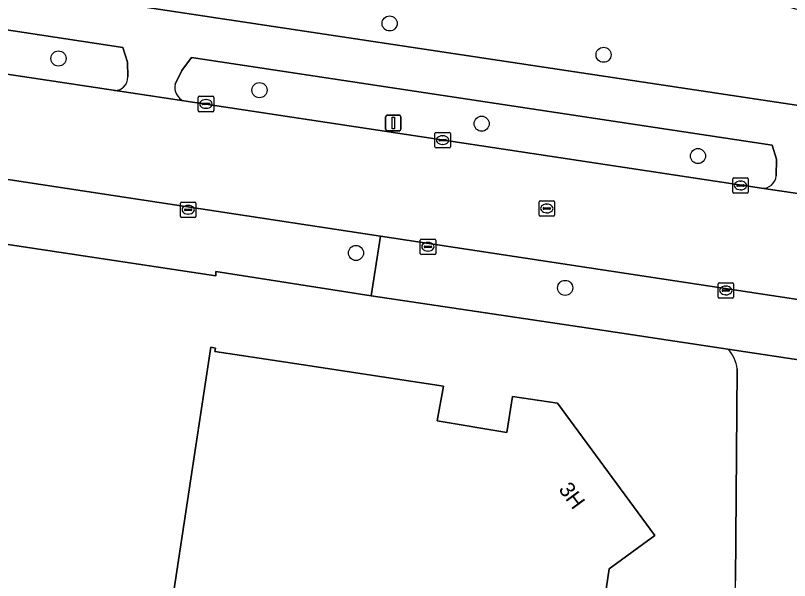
# Model space of a CAD drawing. Extents: x 163008 to 163854, y 382777 to 383982.
# Drawn here: x 163482.5 to 163532.6, y 382955 to 382991.6 of the extents above; entities that cross this region are included whole.
import ezdxf

# ---------------------------------------------------------------- set-up
doc = ezdxf.new("R2010")
doc.units = 0
for name, color, linetype in [('IMGEO_Berm_groen', 7, 'Continuous'), ('IMGEO_Boom', 7, 'Continuous'), ('IMGEO_Erf', 7, 'Continuous'), ('IMGEO_Fietspad_gesloten', 7, 'Continuous'), ('IMGEO_Groenvoorziening', 7, 'Continuous'), ('IMGEO_Kolk', 7, 'Continuous'), ('IMGEO_Lichtmast', 7, 'Continuous'), ('IMGEO_Muur', 7, 'Continuous'), ('IMGEO_Pand', 7, 'Continuous'), ('IMGEO_Pand_nummerreeks', 7, 'Continuous'), ('IMGEO_Rijbaan_lokaal_gesloten', 7, 'Continuous'), ('IMGEO_Rijbaan_lokaal_open', 7, 'Continuous'), ('IMGEO_Rioolput', 7, 'Continuous'), ('IMGEO_Voetpad_open', 7, 'Continuous')]:
    doc.layers.add(name, color=color, linetype=linetype)

msp = doc.modelspace()

# ---------------------------------------------------------------- linework, layer by layer
at = {"layer": 'IMGEO_Berm_groen'}
for points in [[(163489.468, 382989.524), (163415.977, 383000.7), (163414.901, 382999.838), (163414.341, 382999.01)], [(163415.02, 382997.894), (163488.831, 382986.752)], [(163489.787, 382987.615), (163489.768, 382988.576), (163489.468, 382989.524)], [(163493.909, 382988.876), (163493.274, 382988.036), (163492.85, 382987.139)], [(163531.718, 382981.221), (163531.744, 382982.294), (163531.459, 382983.202), (163493.909, 382988.876)], [(163493.409, 382986.066), (163530.764, 382980.419)]]:
    msp.add_lwpolyline(points, dxfattribs=at)
for centre, radius, start, end in [((163488.95, 382987.581), 0.838, 261.8221, 2.3243), ((163493.758, 382986.93), 0.932, 167.0512, 247.9851), ((163530.85, 382981.285), 0.871, 264.3507, 355.7548)]:
    msp.add_arc(centre, radius, start, end, dxfattribs=at)
at = {"layer": 'IMGEO_Boom'}
for centre in [(163506.717, 382991.076), (163520.556, 382989.049), (163485.298, 382988.808), (163498.299, 382986.76), (163512.67, 382984.59), (163526.661, 382982.498), (163504.542, 382976.231), (163518.072, 382973.971)]:
    msp.add_circle(centre, 0.489, dxfattribs=at)
at = {"layer": 'IMGEO_Erf'}
for points in [[(163528.59, 382970.003), (163520.158, 382971.27), (163505.535, 382973.466), (163495.471, 382975.027), (163495.486, 382974.762), (163480.305, 382977.026), (163438.054, 382983.442), (163437.535, 382983.552), (163437.517, 382983.673), (163429.788, 382984.796), (163428.242, 382985.302), (163423.358, 382986.004), (163415.703, 382987.189), (163411.357, 382987.861), (163338.968, 382998.653)], [(163492.101, 382949.958), (163494.406, 382965.186), (163495.154, 382970.129), (163495.45, 382970.082), (163495.414, 382969.858), (163500, 382969.162), (163510.194, 382967.614), (163509.783, 382965.369), (163514.306, 382964.626), (163514.664, 382966.942), (163517.576, 382966.506), (163523.871, 382957.967), (163520.921, 382955.792), (163519.476, 382946.042)], [(163529.099, 382955.046), (163529.189, 382968.733)]]:
    msp.add_lwpolyline(points, dxfattribs=at)
for centre, radius, start, end in [((163527.253, 382968.596), 1.941, 4.0493, 46.4529), ((163525.916, 382955.013), 3.183, 341.6892, 0.5935)]:
    msp.add_arc(centre, radius, start, end, dxfattribs=at)
at = {"layer": 'IMGEO_Fietspad_gesloten'}
for points in [[(163617.09, 382973.246), (163586.506, 382977.714), (163544.618, 382984.04), (163541.477, 382984.514), (163486.6, 382992.801), (163428.914, 383001.629), (163426.083, 383002.018), (163341.665, 383014.986), (163340.004, 383015.426), (163335.408, 383017.05), (163332.11, 383018.101), (163328.736, 383018.876), (163327.116, 383019.173), (163322.281, 383020.078), (163261.942, 383031.619), (163259.432, 383032.112), (163254.513, 383033.076), (163252.6, 383033.489), (163238.283, 383036.725), (163237.872, 383034.497), (163244.23, 383033.069)], [(163414.341, 382999.01), (163414.901, 382999.838), (163415.977, 383000.7), (163489.468, 382989.524), (163489.768, 382988.576), (163489.787, 382987.615)], [(163492.85, 382987.139), (163493.274, 382988.036), (163493.909, 382988.876), (163531.459, 382983.202), (163531.744, 382982.294), (163531.718, 382981.221)], [(163488.831, 382986.752), (163493.409, 382986.066)], [(163530.764, 382980.419), (163535.444, 382979.722)]]:
    msp.add_lwpolyline(points, dxfattribs=at)
for centre, radius, start, end in [((163488.95, 382987.581), 0.838, 261.8221, 2.3243), ((163493.758, 382986.93), 0.932, 167.0512, 247.9851), ((163530.85, 382981.285), 0.871, 264.3507, 355.7548)]:
    msp.add_arc(centre, radius, start, end, dxfattribs=at)
at = {"layer": 'IMGEO_Groenvoorziening'}
msp.add_lwpolyline([(163486.6, 382992.801), (163541.477, 382984.514), (163539.22, 382990.257), (163504.403, 383000.04), (163431.74, 383020.75), (163429.737, 383007.354), (163428.914, 383001.629)], close=True, dxfattribs=at)
at = {"layer": 'IMGEO_Kolk'}
for p, q in [((163494.413, 382986.366), (163495.265, 382986.366)), ((163494.338, 382985.44), (163494.338, 382986.292)), ((163494.597, 382985.86), (163494.597, 382985.872)), ((163495.035, 382985.823), (163494.637, 382985.823)), ((163494.64, 382985.909), (163495.038, 382985.909)), ((163494.826, 382986.146), (163494.851, 382986.146)), ((163495.081, 382985.872), (163495.081, 382985.86)), ((163495.339, 382986.292), (163495.339, 382985.44)), ((163495.265, 382985.366), (163494.413, 382985.366)), ((163494.849, 382985.586), (163494.824, 382985.586)), ((163509.647, 382983.101), (163509.647, 382983.953)), ((163509.722, 382984.027), (163510.574, 382984.027)), ((163510.135, 382983.807), (163510.16, 382983.807)), ((163510.648, 382983.953), (163510.648, 382983.101)), ((163509.906, 382983.521), (163509.906, 382983.533)), ((163510.344, 382983.484), (163509.946, 382983.484)), ((163509.949, 382983.57), (163510.347, 382983.57)), ((163510.39, 382983.533), (163510.39, 382983.521)), ((163510.574, 382983.027), (163509.722, 382983.027)), ((163510.158, 382983.247), (163510.133, 382983.247)), ((163528.912, 382980.168), (163528.912, 382981.02)), ((163528.987, 382981.094), (163529.839, 382981.094)), ((163529.4, 382980.874), (163529.425, 382980.874)), ((163529.913, 382981.02), (163529.913, 382980.168)), ((163529.171, 382980.588), (163529.171, 382980.6)), ((163529.609, 382980.551), (163529.211, 382980.551)), ((163529.214, 382980.637), (163529.612, 382980.637)), ((163529.423, 382980.314), (163529.398, 382980.314)), ((163529.655, 382980.6), (163529.655, 382980.588)), ((163529.839, 382980.094), (163528.987, 382980.094)), ((163493.19, 382978.598), (163493.19, 382979.45)), ((163493.265, 382979.524), (163494.117, 382979.524)), ((163493.678, 382979.304), (163493.703, 382979.304)), ((163494.191, 382979.45), (163494.191, 382978.598)), ((163493.449, 382979.018), (163493.449, 382979.03)), ((163493.887, 382978.981), (163493.489, 382978.981)), ((163493.492, 382979.067), (163493.89, 382979.067)), ((163493.933, 382979.03), (163493.933, 382979.018)), ((163494.117, 382978.524), (163493.265, 382978.524)), ((163493.701, 382978.744), (163493.676, 382978.744)), ((163508.696, 382976.204), (163508.696, 382977.056)), ((163508.771, 382977.13), (163509.623, 382977.13)), ((163509.184, 382976.91), (163509.209, 382976.91)), ((163509.697, 382977.056), (163509.697, 382976.204)), ((163508.955, 382976.624), (163508.955, 382976.636)), ((163509.393, 382976.587), (163508.995, 382976.587)), ((163508.998, 382976.673), (163509.396, 382976.673)), ((163509.207, 382976.35), (163509.182, 382976.35)), ((163509.439, 382976.636), (163509.439, 382976.624)), ((163509.623, 382976.13), (163508.771, 382976.13)), ((163528.037, 382974.303), (163528.889, 382974.303)), ((163527.962, 382973.377), (163527.962, 382974.229)), ((163528.221, 382973.797), (163528.221, 382973.809)), ((163528.264, 382973.846), (163528.662, 382973.846)), ((163528.45, 382974.083), (163528.475, 382974.083)), ((163528.705, 382973.809), (163528.705, 382973.797)), ((163528.963, 382974.229), (163528.963, 382973.377)), ((163528.889, 382973.303), (163528.037, 382973.303)), ((163528.659, 382973.76), (163528.261, 382973.76)), ((163528.473, 382973.523), (163528.448, 382973.523))]:
    msp.add_line(p, q, dxfattribs=at)
for points in [[(163494.413, 382986.366), (163495.265, 382986.366)], [(163494.338, 382985.44), (163494.338, 382986.292)], [(163495.339, 382986.292), (163495.339, 382985.44)], [(163495.265, 382985.366), (163494.413, 382985.366)], [(163509.647, 382983.101), (163509.647, 382983.953)], [(163509.722, 382984.027), (163510.574, 382984.027)], [(163510.648, 382983.953), (163510.648, 382983.101)], [(163510.574, 382983.027), (163509.722, 382983.027)], [(163528.912, 382980.168), (163528.912, 382981.02)], [(163528.987, 382981.094), (163529.839, 382981.094)], [(163529.913, 382981.02), (163529.913, 382980.168)], [(163529.839, 382980.094), (163528.987, 382980.094)], [(163493.19, 382978.598), (163493.19, 382979.45)], [(163493.265, 382979.524), (163494.117, 382979.524)], [(163494.191, 382979.45), (163494.191, 382978.598)], [(163494.117, 382978.524), (163493.265, 382978.524)], [(163508.696, 382976.204), (163508.696, 382977.056)], [(163508.771, 382977.13), (163509.623, 382977.13)], [(163509.697, 382977.056), (163509.697, 382976.204)], [(163509.623, 382976.13), (163508.771, 382976.13)], [(163528.037, 382974.303), (163528.889, 382974.303)], [(163527.962, 382973.377), (163527.962, 382974.229)], [(163528.963, 382974.229), (163528.963, 382973.377)], [(163528.889, 382973.303), (163528.037, 382973.303)]]:
    msp.add_lwpolyline(points, dxfattribs=at)
for centre, radius, start, end in [((163494.415, 382986.29), 0.0765, 91.552, 178.448), ((163494.415, 382986.29), 0.0765, 91.552, 178.448), ((163495.263, 382986.29), 0.0765, 1.552, 88.448), ((163495.263, 382986.29), 0.0765, 1.552, 88.448), ((163494.637, 382985.869), 0.0403, 85.8775, 175.7526), ((163494.634, 382985.859), 0.0366, 178.938, 274.7102), ((163495.038, 382985.866), 0.043, 264.8664, 352.4533), ((163495.042, 382985.871), 0.0386, 1.7309, 96.639), ((163494.415, 382985.442), 0.0765, 181.552, 268.448), ((163494.415, 382985.442), 0.0765, 181.552, 268.448), ((163495.263, 382985.442), 0.0765, 271.552, 358.448), ((163495.263, 382985.442), 0.0765, 271.552, 358.448), ((163509.724, 382983.951), 0.0765, 91.552, 178.448), ((163509.724, 382983.951), 0.0765, 91.552, 178.448), ((163510.572, 382983.951), 0.0765, 1.552, 88.448), ((163510.572, 382983.951), 0.0765, 1.552, 88.448), ((163509.946, 382983.53), 0.0403, 85.8775, 175.7526), ((163509.943, 382983.52), 0.0366, 178.938, 274.7102), ((163510.347, 382983.527), 0.043, 264.8664, 352.4533), ((163510.351, 382983.532), 0.0386, 1.7309, 96.639), ((163509.724, 382983.103), 0.0765, 181.552, 268.448), ((163509.724, 382983.103), 0.0765, 181.552, 268.448), ((163510.572, 382983.103), 0.0765, 271.552, 358.448), ((163510.572, 382983.103), 0.0765, 271.552, 358.448), ((163528.989, 382981.018), 0.0765, 91.552, 178.448), ((163528.989, 382981.018), 0.0765, 91.552, 178.448), ((163529.837, 382981.018), 0.0765, 1.552, 88.448), ((163529.837, 382981.018), 0.0765, 1.552, 88.448), ((163529.211, 382980.597), 0.0403, 85.8775, 175.7526), ((163529.208, 382980.587), 0.0366, 178.938, 274.7102), ((163529.612, 382980.594), 0.043, 264.8664, 352.4533), ((163529.616, 382980.599), 0.0386, 1.7309, 96.639), ((163528.989, 382980.17), 0.0765, 181.552, 268.448), ((163528.989, 382980.17), 0.0765, 181.552, 268.448), ((163529.837, 382980.17), 0.0765, 271.552, 358.448), ((163529.837, 382980.17), 0.0765, 271.552, 358.448), ((163493.267, 382979.448), 0.0765, 91.552, 178.448), ((163493.267, 382979.448), 0.0765, 91.552, 178.448), ((163494.115, 382979.448), 0.0765, 1.552, 88.448), ((163494.115, 382979.448), 0.0765, 1.552, 88.448), ((163493.489, 382979.027), 0.0403, 85.8775, 175.7526), ((163493.486, 382979.017), 0.0366, 178.938, 274.7102), ((163493.89, 382979.024), 0.043, 264.8664, 352.4533), ((163493.894, 382979.029), 0.0386, 1.7309, 96.639), ((163493.267, 382978.6), 0.0765, 181.552, 268.448), ((163493.267, 382978.6), 0.0765, 181.552, 268.448), ((163494.115, 382978.6), 0.0765, 271.552, 358.448), ((163494.115, 382978.6), 0.0765, 271.552, 358.448), ((163508.773, 382977.054), 0.0765, 91.552, 178.448), ((163508.773, 382977.054), 0.0765, 91.552, 178.448), ((163509.621, 382977.054), 0.0765, 1.552, 88.448), ((163509.621, 382977.054), 0.0765, 1.552, 88.448), ((163508.995, 382976.633), 0.0403, 85.8775, 175.7526), ((163508.992, 382976.623), 0.0366, 178.938, 274.7102), ((163509.396, 382976.63), 0.043, 264.8664, 352.4533), ((163509.4, 382976.635), 0.0386, 1.7309, 96.639), ((163508.773, 382976.206), 0.0765, 181.552, 268.448), ((163508.773, 382976.206), 0.0765, 181.552, 268.448), ((163509.621, 382976.206), 0.0765, 271.552, 358.448), ((163509.621, 382976.206), 0.0765, 271.552, 358.448), ((163528.039, 382974.227), 0.0765, 91.552, 178.448), ((163528.039, 382974.227), 0.0765, 91.552, 178.448), ((163528.887, 382974.227), 0.0765, 1.552, 88.448), ((163528.887, 382974.227), 0.0765, 1.552, 88.448), ((163528.261, 382973.806), 0.0403, 85.8775, 175.7526), ((163528.258, 382973.796), 0.0366, 178.938, 274.7102), ((163528.662, 382973.803), 0.043, 264.8664, 352.4533), ((163528.666, 382973.808), 0.0386, 1.7309, 96.639), ((163528.039, 382973.379), 0.0765, 181.552, 268.448), ((163528.039, 382973.379), 0.0765, 181.552, 268.448), ((163528.887, 382973.379), 0.0765, 271.552, 358.448), ((163528.887, 382973.379), 0.0765, 271.552, 358.448)]:
    msp.add_arc(centre, radius, start, end, dxfattribs=at)
for centre, major_axis, ratio, start_param, end_param in [((163494.825, 382985.866), (-0.387, 0.002), 0.722429, 4.712389, 7.853982), ((163494.85, 382985.866), (-0.39, 0.002), 0.717154, 1.570796, 4.712389), ((163510.134, 382983.527), (-0.387, 0.002), 0.722429, 4.712389, 7.853982), ((163510.159, 382983.527), (-0.39, 0.002), 0.717154, 1.570796, 4.712389), ((163529.399, 382980.594), (-0.387, 0.002), 0.722429, 4.712389, 7.853982), ((163529.424, 382980.594), (-0.39, 0.002), 0.717154, 1.570796, 4.712389), ((163493.677, 382979.024), (-0.387, 0.002), 0.722429, 4.712389, 7.853982), ((163493.702, 382979.024), (-0.39, 0.002), 0.717154, 1.570796, 4.712389), ((163509.183, 382976.63), (-0.387, 0.002), 0.722429, 4.712389, 7.853982), ((163509.208, 382976.63), (-0.39, 0.002), 0.717154, 1.570796, 4.712389), ((163528.449, 382973.803), (-0.387, 0.002), 0.722429, 4.712389, 7.853982), ((163528.474, 382973.803), (-0.39, 0.002), 0.717154, 1.570796, 4.712389)]:
    msp.add_ellipse(centre, major_axis=major_axis, ratio=ratio, start_param=start_param, end_param=end_param, dxfattribs=at)
at = {"layer": 'IMGEO_Lichtmast'}
for p, q in [((163506.457, 382984.239), (163506.457, 382985.039)), ((163506.457, 382985.039), (163506.457, 382984.239)), ((163506.557, 382985.139), (163507.347, 382985.139)), ((163507.347, 382985.139), (163506.557, 382985.139)), ((163507.447, 382985.039), (163507.447, 382984.239)), ((163507.447, 382984.239), (163507.447, 382985.039)), ((163507.347, 382984.139), (163506.557, 382984.139)), ((163506.557, 382984.139), (163507.347, 382984.139))]:
    msp.add_line(p, q, dxfattribs=at)
msp.add_lwpolyline([(163506.877, 382985.014), (163507.027, 382985.014), (163507.027, 382984.264), (163506.877, 382984.264), (163506.877, 382985.014)], dxfattribs=at)
for centre, start, end in [((163506.557, 382985.039), 90, 180), ((163506.557, 382985.039), 90, 180), ((163507.347, 382985.039), 0, 90), ((163507.347, 382985.039), 360, 90), ((163506.557, 382984.239), 180, 270), ((163506.557, 382984.239), 180, 270), ((163507.347, 382984.239), 270, 0), ((163507.347, 382984.239), 270, 0)]:
    msp.add_arc(centre, 0.1, start, end, dxfattribs=at)
at = {"layer": 'IMGEO_Muur'}
msp.add_lwpolyline([(163480.305, 382977.026), (163495.486, 382974.762)], dxfattribs=at)
at = {"layer": 'IMGEO_Pand'}
msp.add_lwpolyline([(163519.476, 382946.042), (163520.921, 382955.792), (163523.871, 382957.967), (163517.576, 382966.506), (163514.664, 382966.942), (163514.306, 382964.626), (163509.783, 382965.369), (163510.194, 382967.614), (163500, 382969.162), (163495.414, 382969.858), (163495.45, 382970.082), (163495.154, 382970.129), (163494.406, 382965.186), (163492.101, 382949.958), (163500, 382948.828)], close=True, dxfattribs=at)
at = {"layer": 'IMGEO_Rijbaan_lokaal_gesloten'}
for points in [[(163292.545, 383009.569), (163296.84, 383008.817), (163304.96, 383007.61), (163321.045, 383005.203), (163329.509, 383003.951), (163334.952, 383003.075), (163339.568, 383002.444), (163411.931, 382991.584), (163416.286, 382990.97), (163423.758, 382989.792), (163438.655, 382987.556), (163481.173, 382981.103), (163506.122, 382977.311), (163550.446, 382970.596), (163562.809, 382968.717), (163570.543, 382967.542), (163594.132, 382963.957), (163599.415, 382963.154), (163615.953, 382960.64), (163617.8, 382960.359)], [(163620.509, 382966.927), (163617.533, 382967.225), (163535.444, 382979.722), (163530.764, 382980.419), (163493.409, 382986.066), (163488.831, 382986.752), (163415.02, 382997.894), (163410.269, 382998.605), (163404.987, 382999.481), (163336.344, 383009.715)]]:
    msp.add_lwpolyline(points, dxfattribs=at)
at = {"layer": 'IMGEO_Rijbaan_lokaal_open'}
for points in [[(163539.449, 382968.372), (163528.59, 382970.003)], [(163529.189, 382968.733), (163529.099, 382955.046)]]:
    msp.add_lwpolyline(points, dxfattribs=at)
for centre, radius, start, end in [((163527.253, 382968.596), 1.941, 4.0493, 46.4529), ((163525.916, 382955.013), 3.183, 341.6892, 0.5935)]:
    msp.add_arc(centre, radius, start, end, dxfattribs=at)
at = {"layer": 'IMGEO_Rioolput'}
for p, q in [((163516.383, 382978.681), (163516.383, 382979.533)), ((163516.458, 382979.607), (163517.31, 382979.607)), ((163516.871, 382979.387), (163516.896, 382979.387)), ((163517.384, 382979.533), (163517.384, 382978.681)), ((163516.642, 382979.101), (163516.642, 382979.113)), ((163517.08, 382979.064), (163516.682, 382979.064)), ((163516.685, 382979.15), (163517.083, 382979.15)), ((163516.894, 382978.827), (163516.869, 382978.827)), ((163517.126, 382979.113), (163517.126, 382979.101)), ((163517.31, 382978.607), (163516.458, 382978.607))]:
    msp.add_line(p, q, dxfattribs=at)
for points in [[(163516.383, 382978.681), (163516.383, 382979.533)], [(163516.458, 382979.607), (163517.31, 382979.607)], [(163517.384, 382979.533), (163517.384, 382978.681)], [(163517.31, 382978.607), (163516.458, 382978.607)]]:
    msp.add_lwpolyline(points, dxfattribs=at)
for centre, radius, start, end in [((163516.46, 382979.531), 0.0765, 91.552, 178.448), ((163516.46, 382979.531), 0.0765, 91.552, 178.448), ((163517.308, 382979.531), 0.0765, 1.552, 88.448), ((163517.308, 382979.531), 0.0765, 1.552, 88.448), ((163516.682, 382979.11), 0.0403, 85.8775, 175.7526), ((163516.679, 382979.1), 0.0366, 178.938, 274.7102), ((163517.083, 382979.107), 0.043, 264.8664, 352.4533), ((163517.087, 382979.112), 0.0386, 1.7309, 96.639), ((163516.46, 382978.683), 0.0765, 181.552, 268.448), ((163516.46, 382978.683), 0.0765, 181.552, 268.448), ((163517.308, 382978.683), 0.0765, 271.552, 358.448), ((163517.308, 382978.683), 0.0765, 271.552, 358.448)]:
    msp.add_arc(centre, radius, start, end, dxfattribs=at)
for centre, major_axis, ratio, start_param, end_param in [((163516.87, 382979.107), (-0.387, 0.002), 0.722429, 4.712389, 7.853982), ((163516.895, 382979.107), (-0.39, 0.002), 0.717154, 1.570796, 4.712389)]:
    msp.add_ellipse(centre, major_axis=major_axis, ratio=ratio, start_param=start_param, end_param=end_param, dxfattribs=at)
at = {"layer": 'IMGEO_Voetpad_open'}
for points in [[(163495.486, 382974.762), (163495.471, 382975.027), (163505.535, 382973.466), (163506.122, 382977.311), (163481.173, 382981.103), (163480.305, 382977.026)], [(163506.122, 382977.311), (163505.535, 382973.466), (163520.158, 382971.27), (163528.59, 382970.003), (163539.449, 382968.372), (163547.672, 382967.137), (163549.856, 382966.809), (163550.446, 382970.596)]]:
    msp.add_lwpolyline(points, close=True, dxfattribs=at)

# ---------------------------------------------------------------- texts
at = {"layer": 'IMGEO_Pand_nummerreeks'}
msp.add_text('3H', height=1, rotation=306.3979, dxfattribs=at).set_placement((163517.606, 382960.938))

doc.saveas('drawing.dxf')
